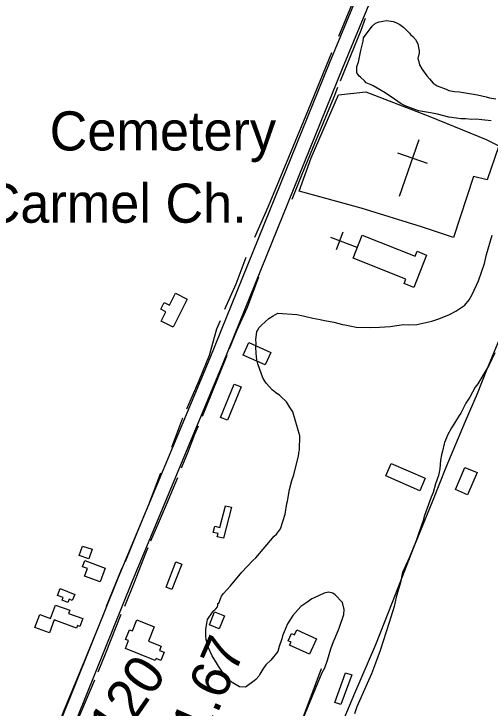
# Model space of a CAD drawing. Extents: x 3329332 to 3367211, y 631066 to 656469.
# Drawn here: x 3346246 to 3347258, y 646368 to 647841 of the extents above; entities that cross this region are included whole.
import ezdxf

# ---------------------------------------------------------------- set-up
doc = ezdxf.new("R2010")
doc.units = 0
for name, color, linetype in [('V-BLDG-OTLN', 7, 'Continuous'), ('V-RIVR-RANG-IDEN', 7, 'Continuous'), ('V-ROAD-CNTR', 7, 'Continuous'), ('V-SITE-OTLN', 7, 'Continuous'), ('V-SITE-OTLN-IDEN', 7, 'Continuous'), ('V-SITE-VEGE', 7, 'Continuous'), ('V-TOPO-SHOR', 7, 'Continuous')]:
    doc.layers.add(name, color=color, linetype=linetype)

msp = doc.modelspace()

# ---------------------------------------------------------------- linework, layer by layer
at = {"layer": 'V-BLDG-OTLN'}
for points in [[(3347123.1, 647329.3), (3347095.8, 647260.6), (3347075.3, 647268.7), (3347079.1, 647278.3), (3346967.1, 647322.7), (3346986.4, 647371.5), (3347099.1, 647326.8), (3347103.3, 647337.3)], [(3346614.5, 647235.9), (3346585, 647176.5), (3346559.3, 647189.2), (3346569.1, 647208.9), (3346558.3, 647214.3), (3346565.4, 647228.6), (3346576.9, 647222.9), (3346589.6, 647248.3)], [(3346745.7, 647143.6), (3346792.4, 647122.5), (3346780.4, 647095.9), (3346733.7, 647117)], [(3346685.6, 646984.7), (3346714.1, 647055.5), (3346729.1, 647049.5), (3346700.5, 646978.7)], [(3347108.6, 646829.1), (3347036.6, 646860.4), (3347048.2, 646887), (3347120.2, 646855.7)], [(3347230.3, 646867.5), (3347210.3, 646820.4), (3347184.5, 646831.3), (3347204.4, 646878.4)], [(3346708.4, 646793.9), (3346691.3, 646728), (3346678.4, 646731.3), (3346680.1, 646737.9), (3346669.6, 646740.6), (3346673.1, 646753.9), (3346684.1, 646751), (3346696.1, 646797.1)], [(3346392.1, 646711.6), (3346412.3, 646704.6), (3346405.4, 646684.5), (3346385.1, 646691.5)], [(3346440.3, 646664.6), (3346429.3, 646635.4), (3346396.4, 646647.8), (3346402.4, 646663.7), (3346392.1, 646667.6), (3346397.1, 646680.9)], [(3346569.7, 646624.5), (3346590.6, 646677.9), (3346603, 646673), (3346582.2, 646619.6)], [(3346344.8, 646621.4), (3346375.5, 646608.8), (3346370.3, 646596), (3346363.9, 646598.6), (3346361.1, 646591.8), (3346348.6, 646597), (3346350.7, 646602.1), (3346338.8, 646606.9)], [(3346321.7, 646527.4), (3346291, 646538.8), (3346301.3, 646566.6), (3346324.3, 646558.1), (3346334.9, 646586.4), (3346365, 646575.2), (3346362.5, 646568.7), (3346392.7, 646557.5), (3346386.5, 646540.9), (3346381.2, 646542.9), (3346379, 646537.1), (3346331.9, 646554.7)], [(3346661.7, 646544.3), (3346672.7, 646571.9), (3346693.6, 646563.6), (3346682.6, 646536)], [(3346507.5, 646554.6), (3346544.5, 646539.9), (3346532.6, 646509.9), (3346559.2, 646499.3), (3346555.6, 646490.1), (3346565.3, 646486.3), (3346558.4, 646468.8), (3346548.4, 646472.8), (3346546.8, 646468.7), (3346483.3, 646493.9), (3346490.1, 646511), (3346483.7, 646513.5), (3346491.8, 646534), (3346498.3, 646531.4)], [(3346847.6, 646533.9), (3346889.3, 646514.8), (3346874.1, 646481.7), (3346832.2, 646500.9), (3346835.2, 646507.4), (3346829.2, 646510.1), (3346836.4, 646525.7), (3346842.6, 646522.8)], [(3346964.1, 646438), (3346941.1, 646374.9), (3346928.1, 646379.6), (3346951, 646442.7)]]:
    msp.add_lwpolyline(points, close=True, dxfattribs=at)
at = {"layer": 'V-ROAD-CNTR'}
for points in [[(3347822.7, 649944.8), (3347504.2, 649169.2), (3347179.6, 648371.4), (3346916.3, 647735.9), (3346662.7, 647110.7), (3346468.1, 646645), (3346314.1, 646262.4), (3346292.4, 646212.9), (3346270.2, 646163.8)], [(3347850.5, 649933.4), (3347531.9, 649157.8), (3347207.4, 648360), (3346944.1, 647724.5), (3346690.5, 647099.3), (3346495.9, 646633.6), (3346341.8, 646250.7), (3346319.8, 646200.7), (3346297.5, 646151.5)], [(3346705.6, 645917.2), (3346717.2, 645953.9), (3346745.2, 646042), (3346793.8, 646164.2), (3346860.9, 646347.3), (3346900.2, 646451.3)]]:
    msp.add_lwpolyline(points, dxfattribs=at)
at = {"layer": 'V-SITE-OTLN'}
for p, q in [((3347065.6, 647454), (3347107.6, 647574.9)), ((3347124.8, 647523.8), (3347062.4, 647545.5)), ((3346945.4, 647378), (3346931.2, 647340.6)), ((3346975.7, 647345.1), (3346919.6, 647366.4))]:
    msp.add_line(p, q, dxfattribs=at)
msp.add_lwpolyline([(3347112.4, 647389.3), (3346984.5, 647428.9), (3346852.3, 647464.7), (3346877.7, 647536), (3346936.2, 647669.5), (3346993.9, 647675.6), (3347130.2, 647623.7), (3347249.4, 647574.4), (3347276.6, 647561), (3347251.9, 647488.9), (3347223, 647496.1), (3347180.6, 647366.7)], close=True, dxfattribs=at)
at = {"layer": 'V-SITE-VEGE'}
for points in [[(3347260.4, 647614.2), (3347240.7, 647616.6), (3347228.3, 647617.9), (3347219, 647617), (3347205.5, 647618.2), (3347196.2, 647618.4), (3347186.9, 647619.6), (3347170.3, 647621.9), (3347146.5, 647628.5), (3347139.3, 647629.7), (3347126.9, 647631.9), (3347106.2, 647635.4), (3347077.3, 647646.2), (3347069.1, 647650.5), (3347054.7, 647660), (3347035.3, 647673.8), (3347009.6, 647688.8), (3347005.4, 647690.9), (3346995.1, 647695.2), (3346991.1, 647699.4), (3346982.9, 647706.8), (3346979.8, 647708.9), (3346976.8, 647713.1), (3346974.7, 647716.3), (3346975, 647729.8), (3346978.2, 647739), (3346982.7, 647759.7), (3346983.8, 647763.8), (3346988.3, 647783.5), (3346989.4, 647790.7), (3347007.4, 647815.3), (3347014.8, 647821.4), (3347022.1, 647824.4), (3347037.7, 647827.3), (3347053.2, 647825), (3347060.4, 647821.7), (3347066.6, 647818.5), (3347074.8, 647812.2), (3347087.1, 647800.6), (3347089.1, 647797.4), (3347094.2, 647793.2), (3347099.3, 647786.9), (3347104.3, 647777.5), (3347106.3, 647770.2), (3347107.2, 647762.9), (3347107.1, 647758.8), (3347104.9, 647746.4), (3347105.8, 647742.2), (3347107.8, 647732.8), (3347112.8, 647724.5), (3347124, 647709.8), (3347129.1, 647703.5), (3347137.2, 647694), (3347145.4, 647688.7), (3347165, 647681.1), (3347170.2, 647678.9), (3347182.6, 647676.7), (3347192.9, 647675.5), (3347231.2, 647669.7), (3347249.8, 647665.2), (3347257, 647663), (3347270.5, 647660.8)], [(3346659.7, 646495.4), (3346654.8, 646513.1), (3346653.9, 646520.4), (3346654.1, 646534.9), (3346656.4, 646547.3), (3346657.6, 646555.6), (3346668.2, 646571), (3346669.2, 646573), (3346673.4, 646576.1), (3346675.5, 646578.1), (3346678.7, 646582.2), (3346679.8, 646585.3), (3346679.9, 646589.4), (3346682, 646590.4), (3346685.2, 646599.7), (3346687.4, 646604.9), (3346689.5, 646608), (3346690.6, 646610), (3346706.4, 646627.4), (3346730.7, 646656), (3346753.9, 646680.6), (3346760.2, 646686.7), (3346799.4, 646732.7), (3346804.6, 646736.8), (3346813.1, 646748.1), (3346822.9, 646779), (3346826.4, 646801.8), (3346827.5, 646807), (3346832, 646831.8), (3346836.5, 646850.4), (3346840.8, 646862.8), (3346850.8, 646903), (3346851.9, 646907.2), (3346852, 646910.3), (3346853.1, 646915.5), (3346853.6, 646945.5), (3346838.8, 646996.6), (3346831.7, 647007.1), (3346825.7, 647017.5), (3346813.4, 647029.1), (3346811.4, 647031.2), (3346802.1, 647037.6), (3346795, 647042.9), (3346782.7, 647056.6), (3346780.7, 647059.7), (3346775.6, 647067.1), (3346772.7, 647076.5), (3346764.7, 647098.4), (3346762.8, 647106.7), (3346760.9, 647120.2), (3346760.1, 647134.7), (3346761.3, 647142), (3346760.4, 647149.3), (3346762.7, 647166.8), (3346764.8, 647169.9), (3346767, 647175.1), (3346772.3, 647180.2), (3346788, 647194.5), (3346797.5, 647200.5), (3346806.9, 647205.6), (3346847.3, 647202.8), (3346860.7, 647200.6), (3346881.4, 647195), (3346896.9, 647192.7), (3346906.2, 647190.5), (3346914.5, 647189.3), (3346925.9, 647187.1), (3346944.4, 647181.6), (3346949.6, 647181.5), (3346960, 647179.3), (3346973.4, 647175.9), (3347003.5, 647175.5), (3347023.2, 647176.2), (3347046, 647177.9), (3347074.1, 647181.6), (3347085.5, 647181.4), (3347102.1, 647182.2), (3347134.4, 647188.9), (3347149, 647193.9), (3347171.9, 647202.9), (3347185.5, 647209.9), (3347200.2, 647220), (3347204.4, 647223.1), (3347213.9, 647234.3), (3347220.3, 647245.7), (3347233.2, 647274.5), (3347246.3, 647311.6), (3347250.7, 647330.2), (3347262.8, 647371.5)], [(3347268.1, 647121.5), (3347255.2, 647094.7), (3347231.8, 647055.7), (3347226.5, 647048.5), (3347214.8, 647027.9), (3347206.3, 647014.6), (3347195.6, 646994), (3347192.4, 646988.9), (3347182.8, 646972.4), (3347176.4, 646962.2), (3347166.8, 646945.7), (3347165.7, 646941.6), (3347161.4, 646931.3), (3347160.3, 646928.2), (3347156.9, 646912.7), (3347154.7, 646905.5), (3347152.5, 646894.1), (3347151.2, 646875.5), (3347148.8, 646861), (3347142.3, 646843.4), (3347136.9, 646824.9), (3347132.6, 646815.6), (3347118.5, 646776.4), (3347116.2, 646766.1), (3347106.5, 646739.3), (3347101, 646722.7), (3347087, 646687.7), (3347075.2, 646663), (3347071.9, 646655.8), (3347067.4, 646634.1), (3347058.7, 646603.1), (3347054.2, 646583.5), (3347043.3, 646549.4), (3347024.7, 646489.6), (3347014.9, 646462.8), (3347006.3, 646440.1), (3346996.6, 646419.5), (3346975.1, 646370)], [(3346857.4, 646336.7), (3346901.6, 646442.8), (3346906.9, 646453.1), (3346912.4, 646469.6), (3346920, 646493.3), (3346925.4, 646508.8), (3346928.7, 646517), (3346937.3, 646537.6), (3346947.1, 646566.5), (3346948.3, 646576.9), (3346944.4, 646591.4), (3346929.1, 646608.3), (3346924, 646611.5), (3346914.7, 646613.7), (3346905.3, 646611.8), (3346884.4, 646601.7), (3346879.2, 646599.7), (3346866.6, 646590.6), (3346856.1, 646583.5), (3346839.2, 646564.1), (3346827.5, 646546.6), (3346816.7, 646520.9), (3346815.6, 646514.7), (3346810.1, 646498.2), (3346806.9, 646487.8), (3346792.1, 646469.4), (3346781.5, 646459.2), (3346775.2, 646450), (3346768.8, 646439.7), (3346766.6, 646435.6), (3346760.3, 646428.4), (3346757.1, 646425.4), (3346740.3, 646413.2), (3346738.2, 646412.2), (3346725.8, 646412.4), (3346713.5, 646419.8), (3346710.4, 646422), (3346703.2, 646428.3), (3346694.1, 646437.8), (3346680.9, 646456.7), (3346676.8, 646464), (3346667.7, 646478.7), (3346659.7, 646495.4)], [(3346975.1, 646370), (3346969.7, 646355.6)]]:
    msp.add_lwpolyline(points, dxfattribs=at)
at = {"layer": 'V-TOPO-SHOR'}
for p, q in [((3346582.1, 646921.8), (3346605.4, 646983.6)), ((3346442.8, 646584.2), (3346476.3, 646665.6))]:
    msp.add_line(p, q, dxfattribs=at)
for points in [[(3346936.8, 647794.1), (3346964.6, 647860.7), (3346990.5, 647922.7), (3347009.1, 647970.9), (3347035.6, 648033.6), (3347083.7, 648155.6), (3347105, 648207.2)], [(3346940.4, 647699.1), (3346984.2, 647806.8), (3346993.5, 647832.1)], [(3346758.5, 647367.6), (3346787.6, 647432.8), (3346810.1, 647487.9), (3346839.3, 647557.9), (3346872.4, 647638), (3346921.9, 647759)], [(3346837.2, 647448.2), (3346858.8, 647500.8), (3346881.3, 647556.3), (3346927.1, 647664.9), (3346934.7, 647685.5)], [(3346694.5, 647214.3), (3346718.3, 647268.1), (3346739.9, 647324.8)], [(3346704.6, 647130.9), (3346720.9, 647170.8), (3346742.4, 647218.9), (3346767, 647283.3)], [(3346614, 647002.9), (3346639.8, 647063.1), (3346661.7, 647116.6), (3346677.6, 647172.5), (3346685.5, 647190.2)], [(3346766.6, 645902), (3346868.8, 646156.4), (3346877.1, 646177.9), (3346928.8, 646300.5), (3346970.6, 646399.6), (3347015.2, 646502.8), (3347050.5, 646592.5), (3347097, 646710.7), (3347137.5, 646811.1), (3347165, 646878.9), (3347205.8, 646977), (3347231.6, 647035.3), (3347251.5, 647085.3), (3347286, 647169)], [(3346647.2, 646987.4), (3346665.1, 647032.4), (3346699.3, 647116.7)], [(3346602.7, 646877.8), (3346615, 646907.9), (3346631, 646949.4), (3346638.3, 646966.8)], [(3346483.2, 646678.6), (3346507.4, 646738.4), (3346533.3, 646799.9), (3346558.6, 646866.7)], [(3346537.5, 646722.3), (3346551.1, 646755), (3346570.3, 646799.9), (3346594.5, 646857.2)], [(3346481.7, 646584.2), (3346502.6, 646634.6), (3346526.2, 646695.1), (3346531.8, 646708.4)], [(3346310.6, 646247.1), (3346351.9, 646359.6), (3346401, 646479), (3346437.1, 646567.7)], [(3346425.3, 646444.5), (3346440.9, 646482.5), (3346474.1, 646566.8)], [(3346353.4, 646273.9), (3346380.9, 646339.4), (3346418, 646427.8)]]:
    msp.add_lwpolyline(points, dxfattribs=at)

# ---------------------------------------------------------------- texts
at = {"layer": 'V-RIVR-RANG-IDEN'}
for s, rotation, p in [('R-201.67', 66.3452, (3346557, 646077)), ('U-120', 55.2973, (3346400.9, 646192.1))]:
    msp.add_text(s, height=83, rotation=rotation, dxfattribs=at).set_placement(p)
at = {"layer": 'V-SITE-OTLN-IDEN'}
for s, p in [('Cemetery', (3346322.3, 647551.3)), ('Mt. Carmel Ch.', (3345994.8, 647397.9))]:
    msp.add_text(s, height=83, dxfattribs=at).set_placement(p)

doc.saveas('drawing.dxf')
